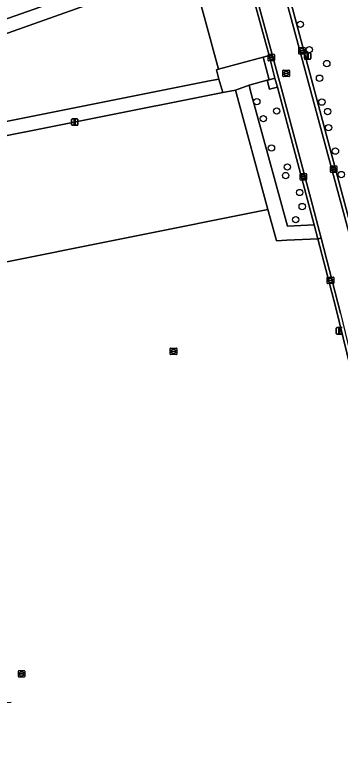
# Model space of a CAD drawing. Extents: x 162661 to 163484, y 380247 to 381230.
# Drawn here: x 162858.2 to 162908.6, y 380349.2 to 380463.2 of the extents above; entities that cross this region are included whole.
import ezdxf

# ---------------------------------------------------------------- set-up
doc = ezdxf.new("R2010")
doc.units = 0
for name, color, linetype in [('IMGEO_Berm_halfverhard', 7, 'Continuous'), ('IMGEO_Boom', 7, 'Continuous'), ('IMGEO_Erf', 7, 'Continuous'), ('IMGEO_Gemengd_bos', 7, 'Continuous'), ('IMGEO_Groenvoorziening', 7, 'Continuous'), ('IMGEO_Kolk', 7, 'Continuous'), ('IMGEO_Lichtmast', 7, 'Continuous'), ('IMGEO_Parkeervlak_open', 7, 'Continuous'), ('IMGEO_Rijbaan_lokaal_gesloten', 7, 'Continuous'), ('IMGEO_Rijbaan_lokaal_open', 7, 'Continuous'), ('IMGEO_Rioolput', 7, 'Continuous'), ('IMGEO_Voetpad_open', 7, 'Continuous')]:
    doc.layers.add(name, color=color, linetype=linetype)

msp = doc.modelspace()

# ---------------------------------------------------------------- linework, layer by layer
at = {"layer": 'IMGEO_Berm_halfverhard'}
msp.add_lwpolyline([(162898.52, 380453.34), (162897.63, 380453.1), (162897.31, 380453.01), (162897.65, 380451.62), (162898.92, 380451.97)], close=True, dxfattribs=at)
at = {"layer": 'IMGEO_Boom'}
for centre in [(162902.46, 380461.67), (162903.86, 380457.76), (162906.55, 380455.6), (162905.43, 380453.34), (162895.71, 380449.7), (162905.79, 380449.64), (162898.79, 380448.26), (162906.68, 380448.18), (162896.73, 380447.08), (162906.82, 380445.69), (162897.98, 380442.54), (162907.89, 380442.05), (162900.44, 380439.59), (162900.18, 380438.27), (162908.8, 380438.43), (162902.35, 380435.65), (162902.74, 380433.48), (162901.74, 380431.44)]:
    msp.add_circle(centre, 0.489, dxfattribs=at)
at = {"layer": 'IMGEO_Erf'}
for points in [[(162845.14, 380458.39), (162883.5, 380471.92), (162884.98, 380472.33), (162886.8, 380472.83), (162886.55, 380473.73), (162881.15, 380493.66), (162879.45, 380500), (162874.81, 380517.23), (162874.75, 380517.44), (162872.76, 380516.95), (162870.7, 380516.44), (162831.68, 380508.92)], [(162947.9, 380489.57), (162929.55, 380483.19), (162909.57, 380476.24), (162906.8, 380475.28), (162901.1, 380473.76), (162901.07, 380473.75), (162901.76, 380471.36), (162899.45, 380470.72), (162899.46, 380470.7), (162910.12, 380431.01), (162913.62, 380431.23), (162955.35, 380434.5), (162954.04, 380438.41), (162989.98, 380441.23), (162989.71, 380445.32), (162996.69, 380445.85), (163000, 380446.1), (163035.59, 380448.73), (163040.49, 380449.12), (163037.07, 380497.62)], [(162810.28, 380415.59), (162897.43, 380433.04), (162892.41, 380451.51), (162890.42, 380451.12), (162849.23, 380442.9)]]:
    msp.add_lwpolyline(points, dxfattribs=at)
at = {"layer": 'IMGEO_Gemengd_bos'}
msp.add_lwpolyline([(162921.83, 380357.47), (162910.78, 380406.19), (162907.95, 380417.82), (162905.18, 380428.46), (162900.36, 380428.25), (162898.75, 380428.18), (162898.65, 380428.56), (162897.43, 380433.04), (162810.28, 380415.59), (162824.18, 380361.77), (162827.56, 380349.18), (162841.85, 380353.11), (162846.46, 380354.52), (162855.7, 380356.69), (162857.66, 380356.8)], dxfattribs=at)
at = {"layer": 'IMGEO_Groenvoorziening'}
for points in [[(162889.79, 380454.74), (162885.93, 380468.84), (162885.54, 380470.29), (162882.68, 380469.41), (162847.56, 380456.96), (162850.61, 380445.39), (162888.39, 380452.95), (162889.84, 380453.21), (162889.45, 380454.64)], [(162900.45, 380430.46), (162904.61, 380430.65), (162898.92, 380451.97), (162897.65, 380451.62), (162897.31, 380453.01), (162894.55, 380452.26), (162894.75, 380451.33)]]:
    msp.add_lwpolyline(points, close=True, dxfattribs=at)
at = {"layer": 'IMGEO_Kolk'}
for p, q in [((162902.2, 380457.15), (162902.2, 380458.01)), ((162902.27, 380458.08), (162903.13, 380458.08)), ((162902.69, 380457.86), (162902.71, 380457.86)), ((162903.2, 380458.01), (162903.2, 380457.15)), ((162897.46, 380456.1), (162897.46, 380456.96)), ((162897.53, 380457.03), (162898.38, 380457.03)), ((162897.94, 380456.81), (162897.97, 380456.81)), ((162898.46, 380456.96), (162898.46, 380456.1)), ((162903.13, 380457.08), (162902.27, 380457.08)), ((162902.46, 380457.57), (162902.46, 380457.59)), ((162902.5, 380457.62), (162902.9, 380457.62)), ((162902.9, 380457.54), (162902.5, 380457.54)), ((162902.71, 380457.3), (162902.69, 380457.3)), ((162902.94, 380457.59), (162902.94, 380457.57)), ((162898.38, 380456.03), (162897.53, 380456.03)), ((162897.71, 380456.52), (162897.71, 380456.54)), ((162898.15, 380456.49), (162897.75, 380456.49)), ((162897.76, 380456.57), (162898.15, 380456.57)), ((162897.97, 380456.25), (162897.94, 380456.25)), ((162898.2, 380456.54), (162898.2, 380456.52)), ((162907.12, 380438.83), (162907.12, 380439.69)), ((162907.2, 380439.76), (162908.05, 380439.76)), ((162907.61, 380439.54), (162907.64, 380439.54)), ((162908.12, 380439.69), (162908.12, 380438.83)), ((162902.41, 380437.64), (162902.41, 380438.49)), ((162902.49, 380438.57), (162903.34, 380438.57)), ((162903.42, 380438.49), (162903.42, 380437.64)), ((162908.05, 380438.76), (162907.2, 380438.76)), ((162907.38, 380439.25), (162907.38, 380439.27)), ((162907.42, 380439.3), (162907.82, 380439.3)), ((162907.82, 380439.22), (162907.42, 380439.22)), ((162907.63, 380438.98), (162907.61, 380438.98)), ((162907.87, 380439.27), (162907.87, 380439.25)), ((162903.34, 380437.57), (162902.49, 380437.57)), ((162902.67, 380438.06), (162902.67, 380438.07)), ((162903.11, 380438.02), (162902.71, 380438.02)), ((162902.72, 380438.11), (162903.11, 380438.11)), ((162902.9, 380438.35), (162902.93, 380438.35)), ((162902.92, 380437.79), (162902.9, 380437.79)), ((162903.16, 380438.07), (162903.16, 380438.06)), ((162906.63, 380421.63), (162906.63, 380422.49)), ((162906.71, 380422.56), (162907.56, 380422.56)), ((162907.63, 380422.49), (162907.63, 380421.63)), ((162907.56, 380421.56), (162906.71, 380421.56)), ((162906.89, 380422.05), (162906.89, 380422.07)), ((162907.33, 380422.02), (162906.93, 380422.02)), ((162906.94, 380422.1), (162907.33, 380422.1)), ((162907.12, 380422.34), (162907.15, 380422.34)), ((162907.14, 380421.78), (162907.12, 380421.78)), ((162907.38, 380422.07), (162907.38, 380422.05))]:
    msp.add_line(p, q, dxfattribs=at)
for points in [[(162902.2, 380457.15), (162902.2, 380458.01)], [(162902.27, 380458.08), (162903.13, 380458.08)], [(162903.2, 380458.01), (162903.2, 380457.15)], [(162897.46, 380456.1), (162897.46, 380456.96)], [(162897.53, 380457.03), (162898.38, 380457.03)], [(162898.46, 380456.96), (162898.46, 380456.1)], [(162903.13, 380457.08), (162902.27, 380457.08)], [(162898.38, 380456.03), (162897.53, 380456.03)], [(162907.12, 380438.83), (162907.12, 380439.69)], [(162907.2, 380439.76), (162908.05, 380439.76)], [(162908.12, 380439.69), (162908.12, 380438.83)], [(162902.41, 380437.64), (162902.41, 380438.49)], [(162902.49, 380438.57), (162903.34, 380438.57)], [(162903.42, 380438.49), (162903.42, 380437.64)], [(162908.05, 380438.76), (162907.2, 380438.76)], [(162903.34, 380437.57), (162902.49, 380437.57)], [(162906.63, 380421.63), (162906.63, 380422.49)], [(162906.71, 380422.56), (162907.56, 380422.56)], [(162907.63, 380422.49), (162907.63, 380421.63)], [(162907.56, 380421.56), (162906.71, 380421.56)]]:
    msp.add_lwpolyline(points, dxfattribs=at)
for centre, radius, start, end in [((162902.28, 380458), 0.0765, 91.552, 178.448), ((162902.28, 380458), 0.0765, 91.552, 178.448), ((162903.12, 380458), 0.0765, 1.552, 88.448), ((162903.12, 380458), 0.0765, 1.552, 88.448), ((162897.53, 380456.95), 0.0765, 91.552, 178.448), ((162897.53, 380456.95), 0.0765, 91.552, 178.448), ((162898.38, 380456.95), 0.0765, 1.552, 88.448), ((162898.38, 380456.95), 0.0765, 1.552, 88.448), ((162902.28, 380457.15), 0.0765, 181.552, 268.448), ((162902.28, 380457.15), 0.0765, 181.552, 268.448), ((162902.5, 380457.58), 0.0403, 85.8775, 175.7526), ((162902.5, 380457.57), 0.0366, 178.938, 274.7102), ((162902.9, 380457.58), 0.0386, 1.7309, 96.639), ((162902.9, 380457.58), 0.043, 264.8664, 352.4533), ((162903.12, 380457.15), 0.0765, 271.552, 358.448), ((162903.12, 380457.15), 0.0765, 271.552, 358.448), ((162897.53, 380456.1), 0.0765, 181.552, 268.448), ((162897.53, 380456.1), 0.0765, 181.552, 268.448), ((162897.75, 380456.53), 0.0403, 85.8775, 175.7526), ((162897.75, 380456.52), 0.0366, 178.938, 274.7102), ((162898.16, 380456.53), 0.0386, 1.7309, 96.639), ((162898.16, 380456.53), 0.043, 264.8664, 352.4533), ((162898.38, 380456.1), 0.0765, 271.552, 358.448), ((162898.38, 380456.1), 0.0765, 271.552, 358.448), ((162907.2, 380439.68), 0.0765, 91.552, 178.448), ((162907.2, 380439.68), 0.0765, 91.552, 178.448), ((162908.05, 380439.68), 0.0765, 1.552, 88.448), ((162908.05, 380439.68), 0.0765, 1.552, 88.448), ((162902.49, 380438.49), 0.0765, 91.552, 178.448), ((162902.49, 380438.49), 0.0765, 91.552, 178.448), ((162903.34, 380438.49), 0.0765, 1.552, 88.448), ((162903.34, 380438.49), 0.0765, 1.552, 88.448), ((162907.2, 380438.84), 0.0765, 181.552, 268.448), ((162907.2, 380438.84), 0.0765, 181.552, 268.448), ((162907.42, 380439.26), 0.0403, 85.8775, 175.7526), ((162907.42, 380439.25), 0.0366, 178.938, 274.7102), ((162907.83, 380439.26), 0.0386, 1.7309, 96.639), ((162907.82, 380439.26), 0.043, 264.8664, 352.4533), ((162908.05, 380438.84), 0.0765, 271.552, 358.448), ((162908.05, 380438.84), 0.0765, 271.552, 358.448), ((162902.49, 380437.64), 0.0765, 181.552, 268.448), ((162902.49, 380437.64), 0.0765, 181.552, 268.448), ((162902.71, 380438.07), 0.0403, 85.8775, 175.7526), ((162902.71, 380438.06), 0.0366, 178.938, 274.7102), ((162903.12, 380438.07), 0.0386, 1.7309, 96.639), ((162903.11, 380438.07), 0.043, 264.8664, 352.4533), ((162903.34, 380437.64), 0.0765, 271.552, 358.448), ((162903.34, 380437.64), 0.0765, 271.552, 358.448), ((162906.71, 380422.48), 0.0765, 91.552, 178.448), ((162906.71, 380422.48), 0.0765, 91.552, 178.448), ((162907.56, 380422.48), 0.0765, 1.552, 88.448), ((162907.56, 380422.48), 0.0765, 1.552, 88.448), ((162906.71, 380421.64), 0.0765, 181.552, 268.448), ((162906.71, 380421.64), 0.0765, 181.552, 268.448), ((162906.93, 380422.06), 0.0403, 85.8775, 175.7526), ((162906.93, 380422.05), 0.0366, 178.938, 274.7102), ((162907.34, 380422.06), 0.0386, 1.7309, 96.639), ((162907.33, 380422.06), 0.043, 264.8664, 352.4533), ((162907.56, 380421.64), 0.0765, 271.552, 358.448), ((162907.56, 380421.64), 0.0765, 271.552, 358.448)]:
    msp.add_arc(centre, radius, start, end, dxfattribs=at)
for centre, major_axis, ratio, start_param, end_param in [((162902.69, 380457.58), (-0.387, 0.002), 0.722429, 4.712389, 7.853982), ((162902.71, 380457.58), (-0.39, 0.002), 0.717154, 1.570796, 4.712389), ((162897.94, 380456.53), (-0.387, 0.002), 0.722429, 4.712389, 7.853982), ((162897.97, 380456.53), (-0.39, 0.002), 0.717154, 1.570796, 4.712389), ((162907.61, 380439.26), (-0.387, 0.002), 0.722429, 4.712389, 7.853982), ((162907.63, 380439.26), (-0.39, 0.002), 0.717154, 1.570796, 4.712389), ((162902.9, 380438.07), (-0.387, 0.002), 0.722429, 4.712389, 7.853982), ((162902.93, 380438.07), (-0.39, 0.002), 0.717154, 1.570796, 4.712389), ((162907.12, 380422.06), (-0.387, 0.002), 0.722429, 4.712389, 7.853982), ((162907.14, 380422.06), (-0.39, 0.002), 0.717154, 1.570796, 4.712389)]:
    msp.add_ellipse(centre, major_axis=major_axis, ratio=ratio, start_param=start_param, end_param=end_param, dxfattribs=at)
at = {"layer": 'IMGEO_Lichtmast'}
for p, q in [((162903.09, 380456.36), (162903.09, 380457.16)), ((162903.09, 380457.16), (162903.09, 380456.36)), ((162903.19, 380457.26), (162903.98, 380457.26)), ((162903.98, 380457.26), (162903.19, 380457.26)), ((162904.08, 380457.16), (162904.08, 380456.36)), ((162904.08, 380456.36), (162904.08, 380457.16)), ((162903.98, 380456.26), (162903.19, 380456.26)), ((162903.19, 380456.26), (162903.98, 380456.26)), ((162867.01, 380446.15), (162867.01, 380446.95)), ((162867.01, 380446.95), (162867.01, 380446.15)), ((162867.11, 380447.05), (162867.9, 380447.05)), ((162867.9, 380447.05), (162867.11, 380447.05)), ((162868, 380446.95), (162868, 380446.15)), ((162868, 380446.15), (162868, 380446.95)), ((162867.9, 380446.05), (162867.11, 380446.05)), ((162867.11, 380446.05), (162867.9, 380446.05)), ((162908.02, 380413.84), (162908.02, 380414.64)), ((162908.02, 380414.64), (162908.02, 380413.84)), ((162908.12, 380414.74), (162908.91, 380414.74)), ((162908.91, 380414.74), (162908.12, 380414.74)), ((162908.91, 380413.74), (162908.12, 380413.74)), ((162908.12, 380413.74), (162908.91, 380413.74))]:
    msp.add_line(p, q, dxfattribs=at)
for points in [[(162903.51, 380457.13), (162903.66, 380457.13), (162903.66, 380456.38), (162903.51, 380456.38), (162903.51, 380457.13)], [(162867.43, 380446.93), (162867.58, 380446.93), (162867.58, 380446.18), (162867.43, 380446.18), (162867.43, 380446.93)], [(162908.44, 380414.62), (162908.59, 380414.62), (162908.59, 380413.87), (162908.44, 380413.87), (162908.44, 380414.62)]]:
    msp.add_lwpolyline(points, dxfattribs=at)
for centre, start, end in [((162903.19, 380457.16), 90, 180), ((162903.19, 380457.16), 90, 180), ((162903.98, 380457.16), 0, 90), ((162903.98, 380457.16), 360, 90), ((162903.19, 380456.36), 180, 270), ((162903.19, 380456.36), 180, 270), ((162903.98, 380456.36), 270, 0), ((162903.98, 380456.36), 270, 0), ((162867.11, 380446.95), 90, 180), ((162867.11, 380446.95), 90, 180), ((162867.9, 380446.95), 0, 90), ((162867.9, 380446.95), 360, 90), ((162867.11, 380446.15), 180, 270), ((162867.11, 380446.15), 180, 270), ((162867.9, 380446.15), 270, 0), ((162867.9, 380446.15), 270, 0), ((162908.12, 380414.64), 90, 180), ((162908.12, 380414.64), 90, 180), ((162908.12, 380413.84), 180, 270), ((162908.12, 380413.84), 180, 270)]:
    msp.add_arc(centre, 0.1, start, end, dxfattribs=at)
at = {"layer": 'IMGEO_Parkeervlak_open'}
msp.add_lwpolyline([(162896.7, 380456.6), (162897.6, 380456.83), (162893.76, 380470.98), (162892.89, 380470.76), (162885.93, 380468.84), (162889.79, 380454.74)], close=True, dxfattribs=at)
at = {"layer": 'IMGEO_Rijbaan_lokaal_gesloten'}
for points in [[(162885.81, 380507.84), (162884.76, 380505.99), (162899.51, 380451.67), (162904.08, 380434.65), (162905.66, 380428.58), (162908.7, 380417), (162911.26, 380406.29), (162922.32, 380357.57)], [(162910.76, 380426.61), (162891.91, 380496.46)]]:
    msp.add_lwpolyline(points, dxfattribs=at)
at = {"layer": 'IMGEO_Rijbaan_lokaal_open'}
for points in [[(162884.58, 380504.77), (162892.43, 380475.86), (162892.82, 380474.49), (162893.76, 380470.98), (162897.6, 380456.83), (162898.52, 380453.34), (162898.92, 380451.97), (162904.61, 380430.65), (162905.18, 380428.46), (162905.66, 380428.58), (162904.08, 380434.65), (162899.51, 380451.67), (162884.76, 380505.99)], [(162891.91, 380496.46), (162910.76, 380426.61)], [(162911.25, 380426.77), (162910.68, 380428.93), (162910.12, 380431.01), (162899.46, 380470.7), (162899.45, 380470.72), (162898.77, 380473.13), (162897.82, 380476.62), (162894.65, 380488.39)], [(162908.7, 380417), (162905.66, 380428.58), (162905.18, 380428.46), (162907.95, 380417.82), (162910.78, 380406.19), (162921.83, 380357.47)]]:
    msp.add_lwpolyline(points, dxfattribs=at)
at = {"layer": 'IMGEO_Rioolput'}
for p, q in [((162899.75, 380453.67), (162899.75, 380454.52)), ((162899.83, 380454.6), (162900.68, 380454.6)), ((162900.24, 380454.38), (162900.27, 380454.38)), ((162900.76, 380454.52), (162900.76, 380453.67)), ((162900.68, 380453.6), (162899.83, 380453.6)), ((162900.01, 380454.09), (162900.01, 380454.1)), ((162900.45, 380454.05), (162900.05, 380454.05)), ((162900.06, 380454.14), (162900.45, 380454.14)), ((162900.26, 380453.82), (162900.24, 380453.82)), ((162900.5, 380454.1), (162900.5, 380454.09)), ((162882.3, 380410.65), (162882.3, 380411.5)), ((162882.38, 380411.57), (162883.23, 380411.57)), ((162882.56, 380411.07), (162882.56, 380411.08)), ((162882.6, 380411.12), (162883, 380411.12)), ((162883, 380411.03), (162882.6, 380411.03)), ((162882.79, 380411.35), (162882.82, 380411.35)), ((162883.05, 380411.08), (162883.05, 380411.07)), ((162883.3, 380411.5), (162883.3, 380410.65)), ((162883.23, 380410.57), (162882.38, 380410.57)), ((162882.81, 380410.79), (162882.79, 380410.79)), ((162858.76, 380360.74), (162858.76, 380361.59)), ((162858.83, 380361.66), (162859.69, 380361.66)), ((162859.02, 380361.16), (162859.02, 380361.17)), ((162859.06, 380361.21), (162859.46, 380361.21)), ((162859.46, 380361.12), (162859.06, 380361.12)), ((162859.25, 380361.44), (162859.27, 380361.44)), ((162859.27, 380360.88), (162859.25, 380360.88)), ((162859.5, 380361.17), (162859.5, 380361.16)), ((162859.76, 380361.59), (162859.76, 380360.74)), ((162859.69, 380360.66), (162858.83, 380360.66))]:
    msp.add_line(p, q, dxfattribs=at)
for points in [[(162899.75, 380453.67), (162899.75, 380454.52)], [(162899.83, 380454.6), (162900.68, 380454.6)], [(162900.76, 380454.52), (162900.76, 380453.67)], [(162900.68, 380453.6), (162899.83, 380453.6)], [(162882.3, 380410.65), (162882.3, 380411.5)], [(162882.38, 380411.57), (162883.23, 380411.57)], [(162883.3, 380411.5), (162883.3, 380410.65)], [(162883.23, 380410.57), (162882.38, 380410.57)], [(162858.76, 380360.74), (162858.76, 380361.59)], [(162858.83, 380361.66), (162859.69, 380361.66)], [(162859.76, 380361.59), (162859.76, 380360.74)], [(162859.69, 380360.66), (162858.83, 380360.66)]]:
    msp.add_lwpolyline(points, dxfattribs=at)
for centre, radius, start, end in [((162899.83, 380454.52), 0.0765, 91.552, 178.448), ((162899.83, 380454.52), 0.0765, 91.552, 178.448), ((162900.68, 380454.52), 0.0765, 1.552, 88.448), ((162900.68, 380454.52), 0.0765, 1.552, 88.448), ((162899.83, 380453.67), 0.0765, 181.552, 268.448), ((162899.83, 380453.67), 0.0765, 181.552, 268.448), ((162900.05, 380454.1), 0.0403, 85.8775, 175.7526), ((162900.05, 380454.09), 0.0366, 178.938, 274.7102), ((162900.46, 380454.1), 0.0386, 1.7309, 96.639), ((162900.45, 380454.1), 0.043, 264.8664, 352.4533), ((162900.68, 380453.67), 0.0765, 271.552, 358.448), ((162900.68, 380453.67), 0.0765, 271.552, 358.448), ((162882.38, 380411.5), 0.0765, 91.552, 178.448), ((162882.38, 380411.5), 0.0765, 91.552, 178.448), ((162882.6, 380411.08), 0.0403, 85.8775, 175.7526), ((162882.6, 380411.07), 0.0366, 178.938, 274.7102), ((162883.01, 380411.08), 0.0386, 1.7309, 96.639), ((162883, 380411.07), 0.043, 264.8664, 352.4533), ((162883.23, 380411.5), 0.0765, 1.552, 88.448), ((162883.23, 380411.5), 0.0765, 1.552, 88.448), ((162882.38, 380410.65), 0.0765, 181.552, 268.448), ((162882.38, 380410.65), 0.0765, 181.552, 268.448), ((162883.23, 380410.65), 0.0765, 271.552, 358.448), ((162883.23, 380410.65), 0.0765, 271.552, 358.448), ((162858.84, 380361.59), 0.0765, 91.552, 178.448), ((162858.84, 380361.59), 0.0765, 91.552, 178.448), ((162859.06, 380361.17), 0.0403, 85.8775, 175.7526), ((162859.06, 380361.16), 0.0366, 178.938, 274.7102), ((162859.46, 380361.17), 0.0386, 1.7309, 96.639), ((162859.46, 380361.16), 0.043, 264.8664, 352.4533), ((162859.68, 380361.59), 0.0765, 1.552, 88.448), ((162859.68, 380361.59), 0.0765, 1.552, 88.448), ((162858.84, 380360.74), 0.0765, 181.552, 268.448), ((162858.84, 380360.74), 0.0765, 181.552, 268.448), ((162859.68, 380360.74), 0.0765, 271.552, 358.448), ((162859.68, 380360.74), 0.0765, 271.552, 358.448)]:
    msp.add_arc(centre, radius, start, end, dxfattribs=at)
for centre, major_axis, ratio, start_param, end_param in [((162900.24, 380454.1), (-0.387, 0.002), 0.722429, 4.712389, 7.853982), ((162900.27, 380454.1), (-0.39, 0.002), 0.717154, 1.570796, 4.712389), ((162882.79, 380411.07), (-0.387, 0.002), 0.722429, 4.712389, 7.853982), ((162882.81, 380411.07), (-0.39, 0.002), 0.717154, 1.570796, 4.712389), ((162859.25, 380361.16), (-0.387, 0.002), 0.722429, 4.712389, 7.853982), ((162859.27, 380361.16), (-0.39, 0.002), 0.717154, 1.570796, 4.712389)]:
    msp.add_ellipse(centre, major_axis=major_axis, ratio=ratio, start_param=start_param, end_param=end_param, dxfattribs=at)
at = {"layer": 'IMGEO_Voetpad_open'}
for points in [[(162884.98, 380472.33), (162883.5, 380471.92), (162845.14, 380458.39), (162847.16, 380450.75), (162847.5, 380449.46), (162849.23, 380442.9), (162890.42, 380451.12), (162889.84, 380453.21), (162888.39, 380452.95), (162850.61, 380445.39), (162847.56, 380456.96), (162882.68, 380469.41), (162885.54, 380470.29)], [(162898.52, 380453.34), (162897.6, 380456.83), (162896.7, 380456.6), (162897.63, 380453.1)], [(162896.7, 380456.6), (162889.79, 380454.74), (162889.45, 380454.64), (162889.84, 380453.21), (162890.42, 380451.12), (162892.41, 380451.51), (162894.55, 380452.26), (162897.31, 380453.01), (162897.63, 380453.1)], [(162894.75, 380451.33), (162894.55, 380452.26), (162892.41, 380451.51), (162897.43, 380433.04), (162898.65, 380428.56), (162898.75, 380428.18), (162900.36, 380428.25), (162905.18, 380428.46), (162904.61, 380430.65), (162900.45, 380430.46)]]:
    msp.add_lwpolyline(points, close=True, dxfattribs=at)

doc.saveas('drawing.dxf')
